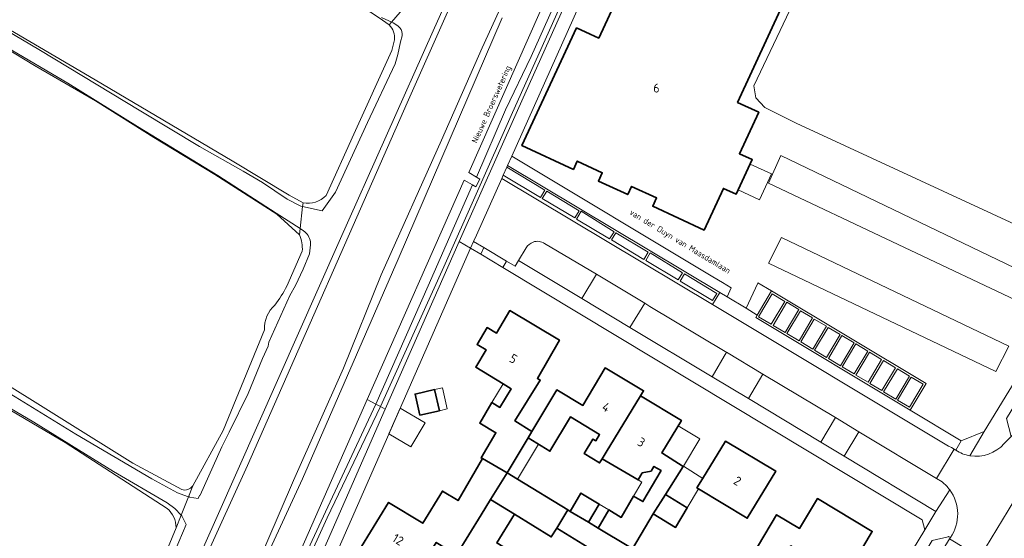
# Model space of a CAD drawing. Header units: metres. Extents: x 149984 to 156489, y 469398 to 478068.
# Tile 511 of 656: x 153527 to 153674, y 473777 to 473854. Entities that reach past the tile are written whole.
import ezdxf
from ezdxf.enums import TextEntityAlignment as Align

# ---------------------------------------------------------------- set-up
doc = ezdxf.new("R2010")
doc.units = ezdxf.units.M
doc.header["$LTSCALE"] = 0.75
for name, color, linetype, lineweight in [('B-WE-GR-BEPLANTING_CULTUUR_HEESTERS-GV', 252, 'Continuous', 18), ('B-WE-GR-GRAS-GV', 252, 'Continuous', 13), ('B-WE-OG-BEBOUWING-GV', 6, 'Continuous', 35), ('B-WE-OG-BEBOUWING-T18', 1, 'Continuous', 18), ('B-WE-OG-BEBOUWING_LUIFEL-GV', 6, 'Continuous', 18), ('B-WE-OG-BEBOUWING_OVERBOUWING-GV', 6, 'Continuous', 18), ('B-WE-OG-TERREIN_BEGROEID-GV', 252, 'Continuous', 18), ('B-WE-OG-TERREIN_ERF-GV', 252, 'Continuous', 18), ('B-WE-OG-TERREIN_OEVER-GV', 252, 'Continuous', 18), ('B-WE-OG-TOPOGRAFIE-T18', 7, 'Continuous', 18), ('B-WE-OG-WATER-GV', 252, 'Continuous', 18), ('B-WE-OG-WATER_MEER-GV', 252, 'Continuous', 18), ('B-WE-OG-WATER_SLOOT-GV', 252, 'Continuous', 18), ('B-WE-VH-OPENVERHARDING_BETONSTRAATSTEEN-GV', 252, 'Continuous', 18), ('B-WE-VH-OPENVERHARDING_STRAATBAKSTEEN-GV', 252, 'Continuous', 18), ('B-WE-VH-OPENVERHARDING_TEGEL-GV', 252, 'Continuous', 18)]:
    doc.layers.add(name, color=color, linetype=linetype, lineweight=lineweight)
doc.styles.add('NLCS-ISO-M500-T18', font='NLCS-ISO.ttf', dxfattribs={"height": 0.9})
doc.styles.add('NLCS-ISO-M750-T18', font='NLCS-ISO.ttf', dxfattribs={"height": 1.35})

msp = doc.modelspace()

# ---------------------------------------------------------------- linework, layer by layer
at = {"layer": 'B-WE-GR-BEPLANTING_CULTUUR_HEESTERS-GV', "flags": 128}
for points in [[(153601.759, 473818.275), (153611.203, 473812.606), (153613.407, 473816.245), (153605.663, 473820.825)], [(153602.906, 473820.17), (153601.759, 473818.275)], [(153652.548, 473792.733), (153650.352, 473789.095), (153664.05, 473780.811), (153666.108, 473784.063)], [(153664.982, 473785.235), (153664.136, 473785.769), (153652.548, 473792.733)]]:
    msp.add_lwpolyline(points, dxfattribs=at)
at = {"layer": 'B-WE-GR-BEPLANTING_CULTUUR_HEESTERS-GV'}
for points in [[(153603.939, 473821.024, 0.1764413), (153602.906, 473820.17)], [(153605.663, 473820.825, 0.2337245), (153603.939, 473821.024)], [(153666.108, 473784.063, 0.0661528), (153664.982, 473785.235)]]:
    msp.add_lwpolyline(points, format="xyb", dxfattribs=at)
at = {"layer": 'B-WE-GR-BEPLANTING_CULTUUR_HEESTERS-GV', "flags": 128}
for points in [[(153620.597, 473811.918), (153618.399, 473808.288), (153630.651, 473800.933), (153632.779, 473804.61), (153632.589, 473804.712), (153621.381, 473811.433)], [(153646.9, 473791.161), (153649.085, 473794.829), (153638.245, 473801.32), (153636.089, 473797.669)]]:
    msp.add_lwpolyline(points, close=True, dxfattribs=at)
at = {"layer": 'B-WE-GR-GRAS-GV', "flags": 128}
for points in [[(153803.424, 474331.262), (153788.343, 474297.527), (153774.188, 474264.983), (153756.328, 474225.428), (153743.496, 474196.985), (153729.87, 474166.029), (153716.376, 474136.528), (153700.501, 474101.339), (153682.5, 474060.489), (153665.708, 474022.36), (153648.907, 473984.657), (153629.857, 473942.456), (153610.41, 473898.668), (153585.143, 473841.782), (153561.33, 473787.675), (153544, 473749.707), (153529.355, 473715.755), (153529.242, 473715.278), (153530.639, 473714.385), (153533.815, 473712.881), (153534.194, 473713.809), (153535.464, 473713.428)], [(153569.051, 473822.128), (153565.693, 473825.201), (153556.454, 473831.122), (153547.332, 473836.616), (153538.607, 473842.107), (153529.516, 473847.394), (153510.62, 473858.855), (153500.477, 473864.843), (153491.49, 473870.493), (153482.133, 473875.868), (153464.446, 473886.617), (153439.18, 473901.597), (153428.865, 473907.986), (153418.696, 473913.975), (153414.878, 473916.4), (153407.629, 473920.58), (153404.835, 473922.56), (153405.209, 473923.867), (153401.554, 473925.428), (153400.808, 473924.681)], [(153407.508, 473924.291), (153429.841, 473910.753), (153453.826, 473895.897), (153474.6, 473883.832), (153487.518, 473875.827), (153501.323, 473867.76), (153516.764, 473858.08), (153538.556, 473845.25), (153559.019, 473833.158), (153567.54, 473828.012), (153569.611, 473826.904)], [(153582.481, 473853.457), (153580.943, 473854.463), (153571.594, 473860.676), (153564.534, 473865.098), (153555.515, 473870.709), (153553.876, 473871.666), (153544.936, 473876.959), (153537.891, 473881.637), (153531.04, 473885.469), (153522.579, 473890.916)], [(153535.464, 473713.428), (153543.567, 473730.866), (153548.923, 473742.442), (153560.071, 473766.622), (153568.196, 473785.432), (153575.641, 473802.229), (153581.284, 473816.136), (153590.245, 473836.243), (153596.348, 473850.014), (153603.215, 473865.035), (153613.228, 473888.135)], [(153382.796, 473883.486), (153398.976, 473873.764), (153404.331, 473870.506), (153423.642, 473859.95), (153443.582, 473847.733), (153465.844, 473834.762), (153477.188, 473827.943), (153495.23, 473817.354), (153508.048, 473809.474), (153522.581, 473801.5), (153544.208, 473788.022), (153551.502, 473784.088)], [(153549.302, 473781.291), (153534.102, 473791.122), (153477.762, 473824.336), (153420.081, 473858.82), (153404.36, 473868.002), (153384.232, 473879.524), (153381.403, 473881.197)], [(153573.056, 473827.988), (153577.162, 473837.119), (153582.874, 473849.609), (153583.252, 473851.192)], [(153567.188, 473814.459), (153569.484, 473819.671)], [(153553.144, 473784.668), (153557.671, 473792.929), (153563.839, 473807.93)], [(153525.677, 473721.865), (153529.91, 473730.093), (153533.796, 473738.975), (153540.218, 473753.538), (153547.318, 473770.312), (153550.668, 473778.396)]]:
    msp.add_lwpolyline(points, dxfattribs=at)
at = {"layer": 'B-WE-GR-GRAS-GV'}
for points in [[(153583.252, 473851.192, 0.2019598), (153582.481, 473853.457)], [(153569.611, 473826.904, 0.2605377), (153573.056, 473827.988)], [(153569.484, 473819.671, 0.125801), (153569.051, 473822.128)], [(153565.386, 473811.633, 0.0506632), (153567.188, 473814.459)], [(153563.839, 473807.93, -0.2194142), (153565.386, 473811.633)], [(153551.502, 473784.088, 0.3192969), (153553.144, 473784.668)], [(153550.668, 473778.396, 0.2156196), (153549.302, 473781.291)]]:
    msp.add_lwpolyline(points, format="xyb", dxfattribs=at)
at = {"layer": 'B-WE-OG-BEBOUWING-GV', "flags": 128}
for points in [[(153613.768, 473851.441), (153612.46, 473852.047), (153610.426, 473852.991), (153602.28, 473835.428), (153609.955, 473831.868), (153610.527, 473833.102), (153614.264, 473831.368), (153613.692, 473830.135), (153618.056, 473828.111), (153618.628, 473829.344), (153622.365, 473827.611), (153621.793, 473826.377), (153629.459, 473822.821), (153632.339, 473829.031), (153634.233, 473828.151), (153636.636, 473833.326), (153634.74, 473834.207), (153637.615, 473840.405), (153634.452, 473841.872), (153645.76, 473866.317), (153625.02, 473875.81)], [(153603.193, 473791.794), (153603.764, 473792.746), (153601.224, 473794.377), (153605.01, 473800.442), (153604.577, 473800.692), (153607.857, 473806.371), (153600.475, 473810.802), (153598.469, 473807.458), (153597.106, 473808.276), (153595.589, 473805.746), (153596.918, 473804.95), (153595.377, 473802.376), (153599.456, 473799.876), (153600.658, 473799.139), (153598.954, 473796.36), (153597.795, 473797.07), (153595.976, 473793.998), (153598.385, 473792.572), (153596.17, 473788.83), (153596.363, 473788.719), (153600.066, 473786.581)], [(153614.821, 473789.658), (153619.972, 473798.098), (153620.419, 473798.832), (153614.717, 473802.254), (153611.362, 473796.664), (153607.504, 473798.979), (153603.764, 473792.746), (153603.193, 473791.794), (153606.44, 473789.822), (153609.544, 473794.933), (153613.86, 473792.312), (153613.289, 473791.371), (153612.874, 473791.623), (153611.562, 473789.462), (153613.856, 473788.068), (153614.234, 473788.691)], [(153587.057, 473795.19), (153589.968, 473795.86), (153589.239, 473799.027), (153586.328, 473798.357)], [(153619.972, 473798.098), (153614.821, 473789.658), (153614.234, 473788.691), (153619.608, 473785.55), (153620.217, 473786.591), (153621.556, 473786.842), (153621.978, 473787.564), (153623.046, 473786.939), (153620.33, 473782.295), (153618.939, 473783.109), (153617.083, 473779.936), (153615.263, 473781.068), (153613.64, 473778.349), (153618.249, 473775.598), (153618.784, 473775.278), (153621.865, 473780.454), (153623.689, 473783.338), (153626.348, 473787.544), (153623.149, 473789.567), (153626.065, 473794.395)], [(153628.643, 473784.223), (153635.896, 473779.828), (153640.145, 473786.841), (153632.649, 473791.296), (153629.242, 473785.714), (153628.397, 473784.378)], [(153596.363, 473788.719), (153592.743, 473782.448), (153590.412, 473783.878), (153587.462, 473779.07), (153582.371, 473782.193), (153578.316, 473775.583), (153586.162, 473770.771), (153589.494, 473776.203), (153592.509, 473774.354), (153596.181, 473780.34), (153597.576, 473782.613), (153600.066, 473786.581)], [(153597.576, 473782.613), (153601.146, 473780.423), (153606.656, 473777.042), (153607.455, 473778.345), (153609.115, 473781.051), (153601.625, 473785.646), (153600.066, 473786.581)], [(153596.181, 473780.34), (153592.509, 473774.354), (153595.653, 473772.426), (153593.442, 473768.793), (153593.314, 473768.871), (153591.729, 473766.265), (153595.146, 473764.186), (153595.65, 473765.014), (153598.341, 473763.376), (153604.07, 473772.791), (153598.521, 473776.144), (153601.146, 473780.423), (153597.576, 473782.613)], [(153612.184, 473779.219), (153613.807, 473781.938), (153611.074, 473783.569), (153609.451, 473780.85)], [(153623.689, 473783.338), (153621.865, 473780.454), (153625.169, 473778.447), (153626.936, 473781.385)], [(153635.847, 473764.624), (153642.425, 473775.697), (153645.478, 473773.873), (153643.693, 473770.863), (153649.936, 473767.159), (153653.201, 473772.654), (153651.905, 473773.43), (153654.549, 473777.849), (153646.371, 473782.758), (153643.703, 473778.314), (153640.284, 473780.347), (153632.201, 473766.75), (153633.221, 473766.155)], [(153613.64, 473778.349), (153612.184, 473779.219), (153609.451, 473780.85), (153609.115, 473781.051), (153607.455, 473778.345), (153613.3, 473774.763), (153611.259, 473771.551), (153611.483, 473771.409), (153610.661, 473770.114), (153613.764, 473768.136), (153614.589, 473769.436), (153614.448, 473769.525), (153618.249, 473775.598)]]:
    msp.add_lwpolyline(points, close=True, dxfattribs=at)
at = {"layer": 'B-WE-OG-BEBOUWING_LUIFEL-GV', "flags": 128}
for points in [[(153634.546, 473828.825), (153637.717, 473827.353), (153639.499, 473831.189), (153636.328, 473832.662)], [(153589.239, 473799.027), (153589.968, 473795.86), (153591.123, 473796.126), (153590.394, 473799.293)], [(153599.456, 473799.876), (153597.795, 473797.07), (153598.954, 473796.36), (153600.658, 473799.139)], [(153626.348, 473787.544), (153626.384, 473787.604), (153628.844, 473791.677), (153625.605, 473793.633), (153623.149, 473789.567)], [(153604.747, 473790.85), (153603.193, 473791.794), (153600.066, 473786.581), (153601.625, 473785.646)], [(153619.608, 473785.55), (153620.173, 473785.22), (153618.939, 473783.109), (153620.33, 473782.295), (153623.046, 473786.939), (153621.978, 473787.564), (153621.556, 473786.842), (153620.217, 473786.591)], [(153626.384, 473787.604), (153626.348, 473787.544), (153623.689, 473783.338), (153626.936, 473781.385), (153628.643, 473784.223), (153628.397, 473784.378), (153629.279, 473785.773)], [(153613.64, 473778.349), (153615.263, 473781.068), (153613.807, 473781.938), (153612.184, 473779.219)]]:
    msp.add_lwpolyline(points, close=True, dxfattribs=at)
at = {"layer": 'B-WE-OG-BEBOUWING_OVERBOUWING-GV', "flags": 128}
msp.add_lwpolyline([(153582.428, 473792.401), (153585.711, 473790.459), (153587.835, 473794.05), (153584.12, 473796.248)], close=True, dxfattribs=at)
at = {"layer": 'B-WE-OG-TERREIN_BEGROEID-GV', "flags": 128}
for points in [[(153595.485, 473830.722), (153599.813, 473840.776), (153603.636, 473848.694), (153617.235, 473879.069), (153620.839, 473886.963), (153621.659, 473886.569), (153622.28, 473886.271), (153622.398, 473886.522), (153619.307, 473887.835), (153594.345, 473831.412)], [(153617.235, 473879.069), (153603.636, 473848.694), (153599.813, 473840.776), (153595.485, 473830.722), (153595.979, 473830.424), (153595.405, 473829.249), (153594.881, 473829.548), (153588.274, 473814.519), (153580.464, 473796.859), (153581.176, 473796.477), (153590.611, 473817.31), (153600.687, 473839.936), (153618.083, 473878.729)], [(153581.176, 473796.477), (153581.865, 473796.088), (153592.887, 473821.101), (153601.626, 473840.683), (153618.584, 473878.522), (153618.083, 473878.729), (153600.687, 473839.936), (153590.611, 473817.31)], [(153579.198, 473797.538), (153580.464, 473796.859), (153588.274, 473814.519), (153594.881, 473829.548), (153593.649, 473830.252)], [(153569.309, 473772.958), (153573.321, 473781.518), (153580.464, 473796.859), (153579.198, 473797.538), (153568.524, 473773.373)], [(153555.893, 473736.595), (153567.269, 473762.797), (153581.865, 473796.088), (153581.176, 473796.477), (153573.185, 473779.86), (153569.898, 473772.647), (153567.569, 473767.169), (153565.469, 473762.558), (153565.332, 473762.055), (153565.063, 473761.5), (153563.305, 473756.202), (153554.284, 473737.557)], [(153580.464, 473796.859), (153573.321, 473781.518), (153569.309, 473772.958), (153569.898, 473772.647), (153573.185, 473779.86), (153581.176, 473796.477)]]:
    msp.add_lwpolyline(points, close=True, dxfattribs=at)
msp.add_lwpolyline([(153628.527, 473691.709), (153629.065, 473692.469), (153629.297, 473692.894), (153630.816, 473695.347), (153656.696, 473737.913), (153666.839, 473754.645), (153677.999, 473773.009), (153688.644, 473790.591), (153692.799, 473797.483), (153691.901, 473798.026), (153681.879, 473781.782), (153678.141, 473784.088), (153687.734, 473800.547), (153686.993, 473800.995), (153680.226, 473789.856), (153674.831, 473780.998), (153670.609, 473774.031), (153649.177, 473738.744), (153646.346, 473734.046), (153637.002, 473718.624), (153636.878, 473718.395)], dxfattribs=at)
at = {"layer": 'B-WE-OG-TERREIN_ERF-GV', "flags": 128}
for points in [[(153620.04, 473876.938), (153600.754, 473833.834), (153630.77, 473815.83), (153632.183, 473814.982), (153633.5, 473814.192), (153632.878, 473812.841), (153635.713, 473811.156), (153637.458, 473814.894), (153637.489, 473814.961), (153639.508, 473813.75), (153662.6, 473799.905), (153660.211, 473795.947), (153667.841, 473791.372), (153671.263, 473792.746), (153678.614, 473804.792)], [(153683.727, 473820.027), (153643.2, 473838.788), (153638.52, 473841.09), (153637.19, 473842.55), (153636.9, 473844.33), (153648.11, 473868)], [(153578.316, 473775.583), (153582.371, 473782.193), (153587.462, 473779.07), (153590.412, 473783.878), (153592.743, 473782.448), (153596.363, 473788.719), (153596.17, 473788.83), (153598.385, 473792.572), (153595.976, 473793.998), (153597.795, 473797.07), (153598.954, 473796.36), (153600.658, 473799.139), (153599.456, 473799.876), (153595.377, 473802.376), (153596.918, 473804.95), (153595.589, 473805.746), (153597.106, 473808.276), (153598.469, 473807.458), (153600.475, 473810.802), (153607.857, 473806.371), (153604.577, 473800.692), (153605.01, 473800.442), (153601.224, 473794.377), (153603.764, 473792.746), (153607.504, 473798.979), (153611.362, 473796.664), (153614.717, 473802.254), (153620.419, 473798.832), (153619.972, 473798.098), (153626.065, 473794.395), (153623.149, 473789.567), (153626.348, 473787.544), (153623.689, 473783.338), (153626.936, 473781.385), (153625.169, 473778.447), (153621.865, 473780.454), (153618.784, 473775.278)], [(153613.3, 473774.763), (153607.455, 473778.345), (153606.656, 473777.042), (153601.146, 473780.423), (153598.521, 473776.144)]]:
    msp.add_lwpolyline(points, dxfattribs=at)
for points in [[(153612.46, 473852.047), (153613.768, 473851.441), (153625.02, 473875.81), (153645.76, 473866.317), (153634.452, 473841.872), (153637.615, 473840.405), (153634.74, 473834.207), (153636.636, 473833.326), (153634.233, 473828.151), (153632.339, 473829.031), (153629.459, 473822.821), (153621.793, 473826.377), (153622.365, 473827.611), (153618.628, 473829.344), (153618.056, 473828.111), (153613.692, 473830.135), (153614.264, 473831.368), (153610.527, 473833.102), (153609.955, 473831.868), (153602.28, 473835.428), (153610.426, 473852.991)], [(153639.091, 473829.818), (153640.928, 473833.953), (153679.699, 473815.302), (153677.77, 473811.536)], [(153639.091, 473817.875), (153641.02, 473821.734), (153674.922, 473805.472), (153672.992, 473801.705)], [(153573.592, 473772.302), (153583.475, 473766.302), (153589.697, 473762.538), (153602.007, 473755.034), (153607.227, 473751.872), (153620.039, 473744.075), (153625.897, 473740.514), (153632.371, 473736.604), (153633.004, 473736.328), (153633.418, 473736.202), (153634.188, 473736.065), (153635.221, 473735.966), (153636.014, 473736.052), (153637.173, 473736.522), (153662.387, 473778.095), (153661.998, 473779.6), (153599.424, 473817.229), (153596.115, 473819.219), (153594.615, 473820.121)], [(153587.057, 473795.19), (153586.328, 473798.357), (153589.239, 473799.027), (153589.968, 473795.86)], [(153603.193, 473791.794), (153600.066, 473786.581), (153601.625, 473785.646), (153609.115, 473781.051), (153609.451, 473780.85), (153611.074, 473783.569), (153613.807, 473781.938), (153612.184, 473779.219), (153613.64, 473778.349), (153615.263, 473781.068), (153617.083, 473779.936), (153618.939, 473783.109), (153620.33, 473782.295), (153623.046, 473786.939), (153621.978, 473787.564), (153621.556, 473786.842), (153620.217, 473786.591), (153619.608, 473785.55), (153614.234, 473788.691), (153613.856, 473788.068), (153611.562, 473789.462), (153612.874, 473791.623), (153613.289, 473791.371), (153613.86, 473792.312), (153609.544, 473794.933), (153606.44, 473789.822)], [(153629.242, 473785.714), (153632.649, 473791.296), (153640.145, 473786.841), (153635.896, 473779.828), (153628.643, 473784.223), (153628.397, 473784.378)], [(153633.221, 473766.155), (153632.201, 473766.75), (153640.284, 473780.347), (153643.703, 473778.314), (153646.371, 473782.758), (153654.549, 473777.849), (153651.905, 473773.43), (153653.201, 473772.654), (153649.936, 473767.159), (153643.693, 473770.863), (153645.478, 473773.873), (153642.425, 473775.697), (153635.847, 473764.624), (153632.691, 473759.312), (153630.078, 473760.864)]]:
    msp.add_lwpolyline(points, close=True, dxfattribs=at)
at = {"layer": 'B-WE-OG-TERREIN_OEVER-GV', "flags": 128}
for points in [[(153814.063, 474356.385), (153790.849, 474304.204), (153773.431, 474265.478), (153727.794, 474163.452), (153702.958, 474107.539), (153699.56, 474100), (153692.256, 474083.793), (153666.968, 474027.216), (153655.565, 474001.972), (153654.687, 474000), (153642.739, 473973.161), (153619.135, 473920.298), (153602.286, 473882.178), (153589.032, 473852.544), (153575.014, 473821.126), (153556.802, 473780.066), (153536.707, 473735.041), (153530.055, 473718.731), (153528.852, 473716.131)], [(153529.355, 473715.755), (153544, 473749.707), (153561.33, 473787.675), (153585.143, 473841.782), (153610.41, 473898.668), (153629.857, 473942.456), (153648.907, 473984.657), (153665.708, 474022.36), (153682.5, 474060.489), (153700.501, 474101.339), (153716.376, 474136.528), (153729.87, 474166.029), (153743.496, 474196.985), (153756.328, 474225.428), (153774.188, 474264.983), (153788.343, 474297.527), (153803.424, 474331.262)], [(153613.228, 473888.135), (153603.215, 473865.035), (153596.348, 473850.014), (153590.245, 473836.243), (153581.284, 473816.136), (153575.641, 473802.229), (153568.196, 473785.432), (153560.071, 473766.622), (153548.923, 473742.442), (153543.567, 473730.866), (153535.464, 473713.428), (153535.045, 473712.298)], [(153551.502, 473784.088), (153544.208, 473788.022), (153522.581, 473801.5), (153508.048, 473809.474), (153495.23, 473817.354), (153477.188, 473827.943), (153465.844, 473834.762), (153443.582, 473847.733), (153423.642, 473859.95), (153404.331, 473870.506), (153398.976, 473873.764), (153382.796, 473883.486)], [(153404.36, 473868.002), (153420.081, 473858.82), (153477.762, 473824.336), (153534.102, 473791.122), (153549.302, 473781.291)], [(153510.62, 473858.855), (153529.516, 473847.394), (153538.607, 473842.107), (153547.332, 473836.616), (153556.454, 473831.122), (153565.693, 473825.201), (153569.051, 473822.128), (153569.157, 473823.033), (153565.595, 473825.343), (153556.893, 473830.961), (153544.888, 473838.266), (153534.486, 473844.75), (153522.834, 473851.53), (153514.316, 473856.843)], [(153521.448, 473854.898), (153530.167, 473849.772), (153545.417, 473840.58), (153554.17, 473835.283), (153560.651, 473831.602), (153563.555, 473829.93), (153567.225, 473827.411), (153569.283, 473826.369), (153569.542, 473826.314), (153569.611, 473826.904), (153567.54, 473828.012), (153559.019, 473833.158), (153538.556, 473845.25), (153516.764, 473858.08)], [(153550.668, 473778.396), (153551.418, 473780.296), (153550.458, 473781.263), (153549.307, 473782.128), (153541.334, 473786.816), (153529.448, 473794.135), (153512.82, 473803.915), (153495.743, 473814.15), (153478.139, 473824.422), (153475.133, 473825.981), (153474.737, 473826.359), (153474.514, 473826.673), (153474.04, 473827.032), (153472.83, 473827.809), (153463.874, 473833.083), (153451.102, 473840.57), (153436.9, 473848.981), (153424.565, 473856.455)], [(153428.795, 473856.141), (153437.595, 473850.798), (153444.01, 473846.834), (153454.333, 473840.583), (153464.356, 473834.762), (153474.506, 473828.733), (153479.534, 473825.791), (153488.489, 473820.141), (153498.581, 473814.606), (153500.252, 473813.741), (153506.514, 473809.833), (153526.654, 473797.916), (153535.704, 473792.383), (153547.059, 473785.686), (153550.873, 473783.603), (153552.365, 473783.047), (153552.494, 473783.022), (153553.144, 473784.668)], [(153536.102, 473709.04), (153538.597, 473707.658), (153539.4, 473708.472), (153536.176, 473710.447), (153536.202, 473710.505), (153536.327, 473711.607), (153547.307, 473737.536), (153569.532, 473785.691), (153583.82, 473818.499), (153599.298, 473854.482)], [(153580.943, 473854.463), (153582.481, 473853.457), (153582.809, 473853.844), (153582.405, 473854.052), (153581.308, 473854.56)], [(153582.809, 473853.844), (153582.481, 473853.457)], [(153584.061, 473852.986), (153583.813, 473853.26), (153583.461, 473853.478), (153583.058, 473853.716), (153582.809, 473853.844)], [(153569.611, 473826.904), (153569.542, 473826.314), (153572.438, 473825.704), (153574.427, 473828.488), (153579.234, 473838.869), (153583.361, 473847.634), (153583.751, 473849.013), (153584.17, 473850.919), (153584.375, 473851.809)], [(153583.252, 473851.192), (153582.874, 473849.609), (153577.162, 473837.119), (153573.056, 473827.988)], [(153569.157, 473823.033), (153569.051, 473822.128)], [(153569.678, 473822.695), (153569.157, 473823.033)], [(153563.839, 473807.93), (153557.671, 473792.929), (153553.144, 473784.668), (153552.494, 473783.022), (153552.643, 473782.993), (153552.652, 473782.988), (153552.659, 473782.989), (153553.928, 473782.742), (153554.152, 473783.238), (153554.239, 473783.253), (153557.475, 473790.458), (153558.564, 473792.677), (153561.42, 473798.424), (153563.569, 473803.666), (153564.377, 473805.52), (153564.489, 473806.077), (153567.629, 473813.07), (153568.453, 473814.571), (153569.636, 473816.977), (153570.558, 473819.252), (153570.712, 473820.632), (153570.697, 473821.069)], [(153569.484, 473819.671), (153567.188, 473814.459)], [(153525.753, 473720.414), (153526.297, 473720.954), (153527.646, 473723.13), (153535.453, 473739.841), (153551.07, 473776.283), (153552.149, 473778.905), (153551.512, 473780.201), (153551.418, 473780.296), (153550.668, 473778.396), (153547.318, 473770.312), (153540.218, 473753.538), (153533.796, 473738.975), (153529.91, 473730.093), (153525.677, 473721.865)]]:
    msp.add_lwpolyline(points, dxfattribs=at)
at = {"layer": 'B-WE-OG-TERREIN_OEVER-GV'}
for points in [[(153582.481, 473853.457, -0.2019598), (153583.252, 473851.192)], [(153584.375, 473851.809, 0.2116243), (153584.061, 473852.986)], [(153573.056, 473827.988, -0.2605377), (153569.611, 473826.904)], [(153569.051, 473822.128, -0.125801), (153569.484, 473819.671)], [(153570.697, 473821.069, 0.2202932), (153569.678, 473822.695)], [(153567.188, 473814.459, -0.0506632), (153565.386, 473811.633)], [(153565.386, 473811.633, 0.2194142), (153563.839, 473807.93)], [(153553.144, 473784.668, -0.3192969), (153551.502, 473784.088)], [(153549.302, 473781.291, -0.2156196), (153550.668, 473778.396)]]:
    msp.add_lwpolyline(points, format="xyb", dxfattribs=at)
at = {"layer": 'B-WE-OG-WATER-GV', "flags": 128}
for points in [[(153424.565, 473856.455), (153436.9, 473848.981), (153451.102, 473840.57), (153463.874, 473833.083), (153472.83, 473827.809), (153474.04, 473827.032), (153474.514, 473826.673), (153474.737, 473826.359), (153475.133, 473825.981), (153478.139, 473824.422), (153495.743, 473814.15), (153512.82, 473803.915), (153529.448, 473794.135), (153541.334, 473786.816), (153549.307, 473782.128), (153550.458, 473781.263), (153551.418, 473780.296)], [(153551.418, 473780.296), (153552.494, 473783.022), (153552.365, 473783.047), (153550.873, 473783.603), (153547.059, 473785.686), (153535.704, 473792.383), (153526.654, 473797.916), (153506.514, 473809.833), (153500.252, 473813.741), (153498.581, 473814.606), (153488.489, 473820.141), (153479.534, 473825.791), (153474.506, 473828.733), (153464.356, 473834.762), (153454.333, 473840.583), (153444.01, 473846.834), (153437.595, 473850.798), (153428.795, 473856.141)], [(153514.316, 473856.843), (153522.834, 473851.53), (153534.486, 473844.75), (153544.888, 473838.266), (153556.893, 473830.961), (153565.595, 473825.343), (153569.157, 473823.033), (153569.542, 473826.314), (153569.283, 473826.369), (153567.225, 473827.411), (153563.555, 473829.93), (153560.651, 473831.602), (153554.17, 473835.283), (153545.417, 473840.58), (153530.167, 473849.772), (153521.448, 473854.898)], [(153581.308, 473854.56), (153582.405, 473854.052), (153582.809, 473853.844), (153584.723, 473856.097)]]:
    msp.add_lwpolyline(points, dxfattribs=at)
at = {"layer": 'B-WE-OG-WATER_MEER-GV', "flags": 128}
msp.add_lwpolyline([(153648.11, 473868), (153636.9, 473844.33), (153637.19, 473842.55), (153638.52, 473841.09), (153643.2, 473838.788), (153683.727, 473820.027), (153686.054, 473824.826), (153686.123, 473824.968), (153677.08, 473829.43), (153677.56, 473831.08), (153678.462, 473833.031), (153680.511, 473835.76), (153681.895, 473838.777), (153683.131, 473841.546), (153684.466, 473844.413), (153686.079, 473849.508), (153687.557, 473851.929), (153687.792, 473852.695), (153687.399, 473853.948), (153686.79, 473855.201)], dxfattribs=at)
at = {"layer": 'B-WE-OG-WATER_SLOOT-GV', "flags": 128}
for points in [[(153528.852, 473716.131), (153530.055, 473718.731), (153536.707, 473735.041), (153556.802, 473780.066), (153575.014, 473821.126), (153589.032, 473852.544), (153602.286, 473882.178), (153619.135, 473920.298), (153642.739, 473973.161), (153654.687, 474000), (153655.565, 474001.972), (153666.968, 474027.216), (153692.256, 474083.793), (153699.56, 474100), (153702.958, 474107.539), (153727.794, 474163.452), (153773.431, 474265.478), (153790.849, 474304.204), (153814.063, 474356.385)], [(153599.298, 473854.482), (153583.82, 473818.499), (153569.532, 473785.691), (153547.307, 473737.536), (153536.327, 473711.607), (153536.202, 473710.505), (153536.176, 473710.447), (153539.4, 473708.472), (153540.374, 473708.942), (153540.374, 473709.488), (153540.374, 473709.971), (153552.888, 473738.308), (153563.828, 473762.819), (153566.939, 473769.785), (153568.524, 473773.373), (153579.198, 473797.538), (153593.649, 473830.252), (153594.881, 473829.548), (153595.405, 473829.249), (153595.979, 473830.424), (153595.485, 473830.722), (153594.345, 473831.412), (153619.307, 473887.835)], [(153585.155, 473855.898), (153584.723, 473856.097), (153582.809, 473853.844), (153583.058, 473853.716), (153583.461, 473853.478), (153583.813, 473853.26), (153584.061, 473852.986)], [(153584.375, 473851.809), (153584.17, 473850.919), (153583.751, 473849.013), (153583.361, 473847.634), (153579.234, 473838.869), (153574.427, 473828.488), (153572.438, 473825.704), (153569.542, 473826.314), (153569.157, 473823.033), (153569.678, 473822.695)], [(153570.697, 473821.069), (153570.712, 473820.632), (153570.558, 473819.252), (153569.636, 473816.977), (153568.453, 473814.571), (153567.629, 473813.07), (153564.489, 473806.077), (153564.377, 473805.52), (153563.569, 473803.666), (153561.42, 473798.424), (153558.564, 473792.677), (153557.475, 473790.458), (153554.239, 473783.253), (153554.152, 473783.238), (153553.928, 473782.742), (153552.659, 473782.989), (153552.652, 473782.988), (153552.643, 473782.993), (153552.494, 473783.022), (153551.418, 473780.296), (153551.512, 473780.201), (153552.149, 473778.905), (153551.07, 473776.283)]]:
    msp.add_lwpolyline(points, dxfattribs=at)
at = {"layer": 'B-WE-OG-WATER_SLOOT-GV'}
for points in [[(153584.061, 473852.986, -0.2116243), (153584.375, 473851.809)], [(153569.678, 473822.695, -0.2202932), (153570.697, 473821.069)]]:
    msp.add_lwpolyline(points, format="xyb", dxfattribs=at)
at = {"layer": 'B-WE-VH-OPENVERHARDING_BETONSTRAATSTEEN-GV', "flags": 128}
for points in [[(153595.472, 473822.049), (153599.279, 473830.538), (153599.494, 473831.019), (153600.014, 473832.181), (153600.139, 473832.46), (153600.754, 473833.834), (153620.04, 473876.938), (153624.115, 473885.404), (153622.28, 473886.271), (153618.584, 473878.522), (153601.626, 473840.683), (153592.887, 473821.101), (153594.615, 473820.121), (153595.064, 473821.13)], [(153639.091, 473829.818), (153677.77, 473811.536), (153679.699, 473815.302), (153640.928, 473833.953)], [(153600.139, 473832.46), (153600.014, 473832.181), (153605.702, 473828.75), (153605.059, 473827.685), (153599.494, 473831.019), (153599.279, 473830.538), (153630.716, 473811.704), (153631.789, 473813.487)], [(153599.494, 473831.019), (153605.059, 473827.685), (153605.702, 473828.75), (153600.014, 473832.181)], [(153610.8, 473825.686), (153610.161, 473824.62), (153605.311, 473827.525), (153605.963, 473828.605)], [(153610.8, 473825.686), (153605.963, 473828.605), (153605.311, 473827.525), (153610.161, 473824.62)], [(153616.019, 473822.572), (153615.36, 473821.51), (153610.429, 473824.461), (153611.121, 473825.616)], [(153616.019, 473822.572), (153611.121, 473825.616), (153610.429, 473824.461), (153615.36, 473821.51)], [(153621.135, 473819.51), (153620.476, 473818.449), (153615.649, 473821.337), (153616.289, 473822.407)], [(153621.135, 473819.51), (153616.289, 473822.407), (153615.649, 473821.337), (153620.476, 473818.449)], [(153581.865, 473796.088), (153567.269, 473762.797), (153555.893, 473736.595), (153544.465, 473710.377), (153546.305, 473709.52), (153557.66, 473735.657), (153557.762, 473735.636), (153568.427, 473760.47), (153569.433, 473762.782), (153572.978, 473770.905), (153573.592, 473772.302), (153594.615, 473820.121), (153592.887, 473821.101)], [(153639.091, 473817.875), (153672.992, 473801.705), (153674.922, 473805.472), (153641.02, 473821.734)], [(153596.115, 473819.219), (153599.424, 473817.229), (153599.99, 473818.173), (153596.564, 473820.23)], [(153626.247, 473816.455), (153625.585, 473815.382), (153620.743, 473818.285), (153621.428, 473819.428)], [(153626.247, 473816.455), (153621.428, 473819.428), (153620.743, 473818.285), (153625.585, 473815.382)], [(153613.407, 473816.245), (153611.203, 473812.606), (153618.399, 473808.288), (153620.597, 473811.918)], [(153625.864, 473815.209), (153626.513, 473816.287), (153631.347, 473813.377), (153630.709, 473812.31)], [(153631.347, 473813.377), (153626.513, 473816.287), (153625.864, 473815.209), (153630.709, 473812.31)], [(153637.402, 473810.14), (153639.508, 473813.75), (153637.489, 473814.961), (153637.458, 473814.894), (153635.713, 473811.156)], [(153635.713, 473811.156), (153632.878, 473812.841), (153631.789, 473813.487), (153630.716, 473811.704), (153665.927, 473790.584), (153666.406, 473790.354), (153666.763, 473790.141), (153667.008, 473789.972), (153667.841, 473791.372), (153660.211, 473795.947), (153637.173, 473809.784), (153637.402, 473810.14)], [(153639.508, 473813.75), (153637.402, 473810.14), (153637.173, 473809.784), (153660.211, 473795.947), (153662.6, 473799.905)], [(153641.512, 473812.184), (153639.618, 473813.32), (153637.6, 473809.897), (153639.477, 473808.79)], [(153641.512, 473812.184), (153639.477, 473808.79), (153637.6, 473809.897), (153639.618, 473813.32)], [(153643.595, 473810.972), (153641.555, 473807.53), (153639.761, 473808.593), (153641.785, 473812.036)], [(153643.595, 473810.972), (153641.785, 473812.036), (153639.761, 473808.593), (153641.555, 473807.53)], [(153645.649, 473809.714), (153643.847, 473810.783), (153641.825, 473807.363), (153643.624, 473806.3)], [(153645.649, 473809.714), (153643.624, 473806.3), (153641.825, 473807.363), (153643.847, 473810.783)], [(153647.727, 473808.472), (153645.909, 473809.548), (153643.884, 473806.128), (153645.674, 473805.054)], [(153647.727, 473808.472), (153645.674, 473805.054), (153643.884, 473806.128), (153645.909, 473809.548)], [(153649.775, 473807.238), (153647.976, 473808.305), (153645.947, 473804.888), (153647.748, 473803.819)], [(153649.775, 473807.238), (153647.748, 473803.819), (153645.947, 473804.888), (153647.976, 473808.305)], [(153651.856, 473806.001), (153649.797, 473802.574), (153648.006, 473803.65), (153650.038, 473807.079)], [(153651.856, 473806.001), (153650.038, 473807.079), (153648.006, 473803.65), (153649.797, 473802.574)], [(153653.898, 473804.745), (153651.845, 473801.356), (153650.062, 473802.42), (153652.1, 473805.834)], [(153653.898, 473804.745), (153652.1, 473805.834), (153650.062, 473802.42), (153651.845, 473801.356)], [(153638.245, 473801.32), (153632.779, 473804.61), (153630.651, 473800.933), (153636.089, 473797.669)], [(153655.956, 473803.506), (153654.168, 473804.583), (153652.119, 473801.181), (153653.93, 473800.103)], [(153655.956, 473803.506), (153653.93, 473800.103), (153652.119, 473801.181), (153654.168, 473804.583)], [(153658.029, 473802.283), (153656.226, 473803.349), (153654.192, 473799.942), (153656.005, 473798.859)], [(153658.029, 473802.283), (153656.005, 473798.859), (153654.192, 473799.942), (153656.226, 473803.349)], [(153660.111, 473801.034), (153658.067, 473797.605), (153656.248, 473798.696), (153658.299, 473802.114)], [(153660.111, 473801.034), (153658.299, 473802.114), (153656.248, 473798.696), (153658.067, 473797.605)], [(153658.315, 473797.454), (153660.109, 473796.383), (153662.15, 473799.803), (153660.355, 473800.874)], [(153662.15, 473799.803), (153660.109, 473796.383), (153658.315, 473797.454), (153660.355, 473800.874)], [(153650.352, 473789.095), (153652.548, 473792.733), (153649.085, 473794.829), (153646.9, 473791.161)], [(153642.622, 473738.025), (153650.137, 473750.434), (153666.107, 473776.726), (153666.23, 473776.927), (153665.925, 473777.105), (153665.891, 473777.068), (153663.514, 473776.482), (153641.854, 473740.774), (153642.44, 473738.3)]]:
    msp.add_lwpolyline(points, close=True, dxfattribs=at)
at = {"layer": 'B-WE-VH-OPENVERHARDING_STRAATBAKSTEEN-GV', "flags": 128}
for points in [[(153632.779, 473804.61), (153638.245, 473801.32), (153649.085, 473794.829), (153652.548, 473792.733), (153664.136, 473785.769), (153666.763, 473790.141), (153666.406, 473790.354), (153665.927, 473790.584), (153630.716, 473811.704), (153599.279, 473830.538), (153595.472, 473822.049), (153595.064, 473821.13), (153596.564, 473820.23), (153599.99, 473818.173), (153601.242, 473817.421), (153601.759, 473818.275), (153602.906, 473820.17)], [(153605.663, 473820.825), (153613.407, 473816.245), (153620.597, 473811.918), (153621.381, 473811.433), (153632.589, 473804.712), (153632.779, 473804.61)], [(153666.23, 473776.927), (153666.107, 473776.726), (153670.609, 473774.031), (153674.831, 473780.998), (153680.226, 473789.856), (153675.74, 473792.587)], [(153675.74, 473792.587), (153675.574, 473792.335), (153675.306, 473791.999), (153674.237, 473790.951)], [(153667.008, 473789.972), (153666.763, 473790.141), (153664.136, 473785.769), (153664.982, 473785.235)]]:
    msp.add_lwpolyline(points, dxfattribs=at)
at = {"layer": 'B-WE-VH-OPENVERHARDING_STRAATBAKSTEEN-GV'}
for points in [[(153602.906, 473820.17, -0.1764413), (153603.939, 473821.024)], [(153603.939, 473821.024, -0.2337245), (153605.663, 473820.825)], [(153669.126, 473789.147, -0.1023712), (153667.008, 473789.972)], [(153674.237, 473790.951, -0.2583333), (153669.126, 473789.147)], [(153664.982, 473785.235, -0.0661528), (153666.108, 473784.063)], [(153666.108, 473784.063, -0.3183836), (153666.23, 473776.927)]]:
    msp.add_lwpolyline(points, format="xyb", dxfattribs=at)
at = {"layer": 'B-WE-VH-OPENVERHARDING_TEGEL-GV', "flags": 128}
for points in [[(153600.754, 473833.834), (153600.139, 473832.46), (153631.789, 473813.487), (153632.878, 473812.841), (153633.5, 473814.192), (153632.183, 473814.982), (153630.77, 473815.83)], [(153596.564, 473820.23), (153595.064, 473821.13), (153594.615, 473820.121), (153596.115, 473819.219)], [(153636.089, 473797.669), (153630.651, 473800.933), (153618.399, 473808.288), (153611.203, 473812.606), (153601.759, 473818.275), (153601.242, 473817.421), (153599.99, 473818.173), (153599.424, 473817.229), (153661.998, 473779.6), (153662.387, 473778.095), (153664.05, 473780.811), (153650.352, 473789.095), (153646.9, 473791.161)]]:
    msp.add_lwpolyline(points, close=True, dxfattribs=at)
for points in [[(153679.741, 473803.191), (153680.155, 473803.904), (153678.614, 473804.792), (153671.263, 473792.746), (153669.126, 473789.147)], [(153674.237, 473790.951), (153675.306, 473791.999), (153674.585, 473794.725), (153679.741, 473803.191)], [(153669.126, 473789.147), (153671.263, 473792.746), (153667.841, 473791.372), (153667.008, 473789.972)], [(153666.108, 473784.063), (153664.05, 473780.811), (153662.387, 473778.095), (153637.173, 473736.522), (153635.334, 473733.496)], [(153641.501, 473736.281), (153641.872, 473736.762), (153642.622, 473738.025), (153642.44, 473738.3), (153641.854, 473740.774), (153663.514, 473776.482), (153665.891, 473777.068), (153665.925, 473777.105), (153666.23, 473776.927)]]:
    msp.add_lwpolyline(points, dxfattribs=at)
at = {"layer": 'B-WE-VH-OPENVERHARDING_TEGEL-GV'}
for points in [[(153667.008, 473789.972, 0.1023712), (153669.126, 473789.147)], [(153669.126, 473789.147, 0.2583333), (153674.237, 473790.951)], [(153666.23, 473776.927, 0.3183836), (153666.108, 473784.063)]]:
    msp.add_lwpolyline(points, format="xyb", dxfattribs=at)

# ---------------------------------------------------------------- texts
at = {"layer": 'B-WE-OG-BEBOUWING-T18', "style": 'NLCS-ISO-M750-T18'}
msp.add_text('6', height=1.35, dxfattribs=at).set_placement((153622.351, 473844.013), align=Align.MIDDLE)
for s, rotation, p in [('5', 328.5, (153600.995, 473803.624)), ('4', 328.8, (153614.846, 473796.393)), ('3', 329.2, (153620.098, 473791.164)), ('2', 328.8, (153634.445, 473785.384)), ('12', 328.5, (153583.778, 473776.637))]:
    msp.add_text(s, height=1.35, rotation=rotation, dxfattribs=at).set_placement(p, align=Align.MIDDLE)
at = {"layer": 'B-WE-OG-TOPOGRAFIE-T18', "style": 'NLCS-ISO-M500-T18'}
for s, rotation, p in [('Nieuwe Broerswetering', 65.7, (153597.817, 473841.537)), ('van der Duyn van Maasdamlaan', 328.9, (153625.814, 473821.011))]:
    msp.add_text(s, height=0.9, rotation=rotation, dxfattribs=at).set_placement(p, align=Align.MIDDLE)

doc.saveas('drawing.dxf')
